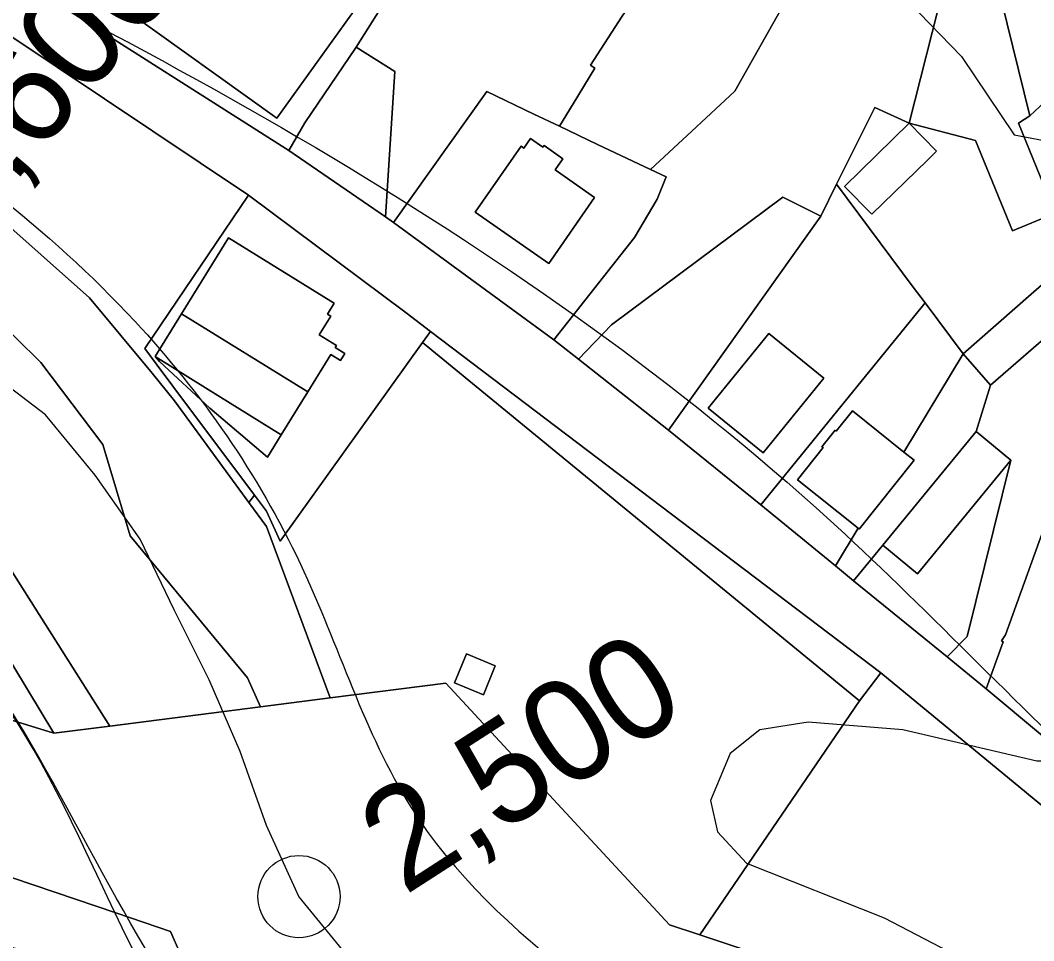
# Model space of a CAD drawing. Extents: x -510989 to -501240, y -1184665 to -1176098.
# Drawn here: x -503384.2 to -503254.7, y -1181993.9 to -1181876.4 of the extents above; entities that cross this region are included whole.
import ezdxf

# ---------------------------------------------------------------- set-up
doc = ezdxf.new("R2010")
doc.units = 0
for name, color, linetype in [('ostatni_plocha_x_draha', 7, 'Continuous'), ('ostatni_plocha_x_neplodna_puda', 7, 'Continuous'), ('ostatni_plocha_x_ostatni_komunikace', 7, 'Continuous'), ('STAV_zaplavove_uzemi', 7, 'Continuous'), ('trasovani_toku', 7, 'Continuous'), ('vodni_plocha_x_vodni_tok_v_koryt_prir_n_upr', 7, 'Continuous'), ('vrstevnice_01', 7, 'Continuous'), ('vrstevnice_02', 7, 'Continuous'), ('zahrada', 7, 'Continuous'), ('zastavena_plocha_a_nadvori', 7, 'Continuous'), ('zastavena_plocha_a_nadvori_x_spolecny_dvur', 7, 'Continuous'), ('zastavena_plocha_a_nadvori_x_zboreniste', 7, 'Continuous')]:
    doc.layers.add(name, color=color, linetype=linetype)

msp = doc.modelspace()

# ---------------------------------------------------------------- linework, layer by layer
at = {"layer": 'ostatni_plocha_x_draha'}
for points in [[(-503555.45, -1181796.44), (-503541.27, -1181835.82), (-503523.86, -1181872.87), (-503522.07, -1181876.68), (-503521.58, -1181877.72), (-503482.94, -1181919.69), (-503435.06, -1181950.42), (-503379.89, -1181967.4), (-503372.75, -1181966.5), (-503353.5, -1181964.06), (-503344.6, -1181962.92), (-503329.8, -1181961.04), (-503301.23, -1181991.89), (-503297.34, -1181993.19), (-503279.93, -1181998.98), (-503250.57, -1182008.77), (-503236.43, -1182013.47), (-503223.95, -1182011.71), (-503204.26, -1182017.34), (-503185.02, -1182027.31), (-503179.36, -1182030.24), (-503129.73, -1182099.77), (-503088.5, -1182181.63)], [(-503112.99, -1182224.03), (-503138.92, -1182149.41), (-503142.63, -1182138.33), (-503161.73, -1182109.48), (-503184.4, -1182084.16), (-503193.91, -1182073.53), (-503205.92, -1182060.13), (-503237.55, -1182036.29), (-503264.01, -1182021.95), (-503274.37, -1182026.38), (-503282.79, -1182024.69), (-503289.96, -1182023.25), (-503308.5, -1182019.53), (-503346.68, -1182010.93), (-503353.71, -1182009.29), (-503354.72, -1182009.06), (-503354.95, -1182009), (-503369.99, -1182005.51), (-503370.24, -1181998.76), (-503361.27, -1182001.19), (-503364.97, -1181992.74), (-503371.85, -1181990.41), (-503409.11, -1181977.82)]]:
    msp.add_lwpolyline(points, dxfattribs=at)
at = {"layer": 'ostatni_plocha_x_neplodna_puda'}
msp.add_lwpolyline([(-503251.95, -1181900.99), (-503256.66, -1181889.48), (-503255.2, -1181888.54), (-503248.15, -1181882)], dxfattribs=at)
at = {"layer": 'ostatni_plocha_x_ostatni_komunikace'}
for points in [[(-503248.15, -1181882), (-503255.2, -1181888.54), (-503259.55, -1181870.88), (-503254.87, -1181846.11), (-503255.26, -1181839.29), (-503265.77, -1181837.16), (-503267.58, -1181835.33), (-503262.99, -1181825.15), (-503267.94, -1181822.69), (-503269.9, -1181818.75), (-503275.55, -1181821.7), (-503279.13, -1181824.42), (-503275.68, -1181816.46), (-503272.3, -1181814.17), (-503269.24, -1181809.1), (-503257.41, -1181812.94), (-503261.18, -1181821.17), (-503255.79, -1181823.63), (-503252.02, -1181815.41)], [(-503391.38, -1181866.66), (-503380.84, -1181873.27), (-503349.89, -1181893), (-503337.51, -1181901.48), (-503336.48, -1181902.18), (-503316.03, -1181917.17), (-503312.88, -1181919.64), (-503301.36, -1181928.7), (-503289.57, -1181938.26), (-503280.03, -1181946.06), (-503277.71, -1181947.95), (-503265.74, -1181957.67), (-503260.78, -1181961.74), (-503253.56, -1181967.76), (-503229.58, -1181987.77), (-503199.08, -1182011.57)], [(-503219.11, -1182005.11), (-503274.23, -1181959.7), (-503331.76, -1181916.1), (-503334.88, -1181913.74), (-503355.04, -1181898.71), (-503385.65, -1181878.23)], [(-503250.09, -1181932.07), (-503258.3, -1181954.85), (-503258.81, -1181955.63), (-503258.62, -1181955.75), (-503260.78, -1181961.74), (-503265.74, -1181957.67), (-503263.21, -1181955.08), (-503257.63, -1181932.53), (-503262.07, -1181928.88), (-503260.21, -1181922.97), (-503251.51, -1181915.37)], [(-503388.53, -1181953.15), (-503379.89, -1181967.4), (-503435.06, -1181950.42)]]:
    msp.add_lwpolyline(points, dxfattribs=at)
for points in [[(-503443.37, -1181855.34), (-503439.56, -1181850.76), (-503424.04, -1181855.55), (-503405.86, -1181865.15), (-503385.65, -1181878.23), (-503355.04, -1181898.71), (-503368.28, -1181918.29), (-503366.69, -1181920.41), (-503364.68, -1181923.09), (-503354.24, -1181937.03), (-503354.99, -1181937.94), (-503364.46, -1181924.98), (-503367.34, -1181921.45), (-503375.33, -1181911.81), (-503399.3, -1181890.52), (-503421.49, -1181875.06), (-503417.78, -1181864.96), (-503417.61, -1181864.48), (-503422.27, -1181861.26), (-503425.89, -1181864.84), (-503431.3, -1181870.21), (-503445.25, -1181857.59)], [(-503355.04, -1181898.71), (-503334.88, -1181913.74), (-503331.76, -1181916.1), (-503332.78, -1181917.5), (-503350.96, -1181942.91), (-503352.73, -1181939.05), (-503354.24, -1181937.03), (-503364.68, -1181923.09), (-503366.69, -1181920.41), (-503368.28, -1181918.29)], [(-503357.58, -1181904.16), (-503363.58, -1181913.87), (-503366.96, -1181919.32), (-503366.41, -1181919.94), (-503359.96, -1181925.89), (-503352.61, -1181932.17), (-503350.84, -1181929.32), (-503347.46, -1181923.83), (-503344.49, -1181919.04), (-503343.27, -1181919.8), (-503342.72, -1181918.91), (-503343.94, -1181918.15), (-503343.78, -1181917.89), (-503345.99, -1181916.53), (-503344.51, -1181914.14), (-503344.94, -1181913.89), (-503344.09, -1181912.5), (-503344.51, -1181912.23)], [(-503332.78, -1181917.5), (-503331.76, -1181916.1), (-503274.23, -1181959.7), (-503276.95, -1181963.3)], [(-503354.24, -1181937.03), (-503352.73, -1181939.05), (-503350.96, -1181942.91), (-503332.78, -1181917.5), (-503276.95, -1181963.3), (-503297.34, -1181993.19), (-503301.23, -1181991.89), (-503329.8, -1181961.04), (-503344.6, -1181962.92), (-503352.74, -1181941.02), (-503354.99, -1181937.94)], [(-503366.96, -1181919.32), (-503366.27, -1181919.73), (-503358.96, -1181924.28), (-503350.84, -1181929.32), (-503352.61, -1181932.17), (-503359.96, -1181925.89), (-503366.41, -1181919.94)], [(-503327.19, -1181957.3), (-503328.72, -1181961), (-503325.01, -1181962.53), (-503323.5, -1181958.83)], [(-503276.95, -1181963.3), (-503274.23, -1181959.7), (-503219.11, -1182005.11), (-503237.18, -1182004.55), (-503250.57, -1182008.77), (-503279.93, -1181998.98), (-503297.34, -1181993.19)]]:
    msp.add_lwpolyline(points, close=True, dxfattribs=at)
at = {"layer": 'STAV_zaplavove_uzemi'}
for points in [[(-502723.47, -1180576.88), (-502750.97, -1180610.73), (-502772.12, -1180647.75), (-502783.76, -1180692.17), (-502790.11, -1180735.54), (-502816.55, -1180769.39), (-502838.76, -1180789.49), (-502880.02, -1180813.82), (-502947.71, -1180825.45), (-502980.5, -1180833.91), (-503008.01, -1180838.14), (-503027.04, -1180827.57), (-503058.78, -1180840.26), (-503097.92, -1180865.65), (-503133.88, -1180877.28), (-503224.85, -1180888.92), (-503331.68, -1180909.01), (-503349.66, -1180914.3), (-503380.34, -1180944.98), (-503395.15, -1180996.81), (-503404.67, -1181054.99), (-503414.18, -1181088.83), (-503405.74, -1181137.71), (-503341.21, -1181192.71), (-503275.63, -1181213.86), (-503238.61, -1181228.67), (-503221.69, -1181245.6), (-503229.09, -1181273.1), (-503244.96, -1181310.12), (-503251.3, -1181333.39), (-503243.9, -1181363.01), (-503246.02, -1181393.68), (-503244.96, -1181433.88), (-503251.3, -1181477.25), (-503261.88, -1181518.5), (-503269.29, -1181530.14), (-503299, -1181579.21), (-503326.93, -1181610.62), (-503351.36, -1181638.55), (-503381.61, -1181666.47), (-503397.91, -1181682.76), (-503420.01, -1181721.16), (-503428.16, -1181736.28), (-503464.23, -1181735.12), (-503497.97, -1181758.39), (-503482.84, -1181800.28), (-503460.74, -1181841), (-503407.53, -1181883.86), (-503369.52, -1181914.83), (-503348.4, -1181945.81), (-503334.32, -1181976.78), (-503286.45, -1182017.61), (-503224.5, -1182073.92), (-503185.08, -1182121.79), (-503159.74, -1182180.92), (-503125.16, -1182269.48), (-503118.18, -1182319.52), (-503118.18, -1182384.67), (-503122.84, -1182470.78), (-503133.31, -1182562.7), (-503147.27, -1182666.25), (-503152.24, -1182800.82), (-503140.98, -1182878.25), (-503110, -1182947.24), (-503050.82, -1183014.1), (-502950.75, -1183132.78), (-502862.33, -1183242.16), (-502789.02, -1183301.5), (-502594.33, -1183372.67), (-502552.52, -1183394.35), (-502521.54, -1183433.06), (-502481.28, -1183546.12), (-502442.56, -1183663.81), (-502399.2, -1183755.19), (-502318.67, -1183838.81), (-502270.66, -1183889.92), (-502173.29, -1183977.22)], [(-502250.32, -1184002.61), (-502355.07, -1183875.41), (-502442.37, -1183790.61), (-502477.29, -1183700.82), (-502532.16, -1183578.61), (-502567.08, -1183448.91), (-502626.05, -1183402.34), (-502705.41, -1183380.59), (-502814.2, -1183349.87), (-502882.03, -1183297.39), (-502931.95, -1183237.24), (-503042.02, -1183107.97), (-503139.64, -1183018.94), (-503222.14, -1182957.59), (-503308.56, -1182839.96), (-503316.24, -1182784.92), (-503330.32, -1182756.77), (-503348.24, -1182719.65), (-503334.16, -1182651.82), (-503323.92, -1182595.5), (-503313.68, -1182526.39), (-503294.1, -1182480.5), (-503251.86, -1182396.03), (-503229.34, -1182314.37), (-503216.1, -1182227.15), (-503242.43, -1182174.5), (-503271.86, -1182129.59), (-503287.34, -1182081.58), (-503343.88, -1182028.1), (-503361.79, -1182008.91), (-503396.35, -1181952.59), (-503442.43, -1181933.39), (-503497.46, -1181888.6), (-503525.62, -1181860.44), (-503528.18, -1181837.4), (-503548.66, -1181767.01), (-503558.9, -1181729.89), (-503576.82, -1181682.53), (-503578.1, -1181621.1), (-503567.86, -1181572.46), (-503552.5, -1181536.63), (-503538.04, -1181458.36), (-503518.33, -1181411.9), (-503509.88, -1181341.51), (-503497.21, -1181207.63), (-503499.77, -1181097.56), (-503498.02, -1181031.35), (-503510.82, -1180970.85), (-503549.22, -1180952.23), (-503571.32, -1180940.6), (-503605.07, -1180937.11), (-503651.61, -1180939.44), (-503671.39, -1180917.33), (-503679.53, -1180892.89), (-503713.27, -1180871.95), (-503727.24, -1180859.15), (-503734.22, -1180833.55), (-503728.4, -1180799.81), (-503741.2, -1180770.72), (-503722.82, -1180725.17), (-503721.54, -1180703.41), (-503731.78, -1180697.01), (-503767.61, -1180699.57), (-503790.65, -1180697.01), (-503817.53, -1180697.01), (-503861.04, -1180686.77), (-503889.2, -1180675.25), (-503900.72, -1180668.85), (-503953.2, -1180679.09), (-503997.99, -1180697.01), (-504063.27, -1180722.61), (-504109.34, -1180749.49), (-504142.62, -1180776.36), (-504177.18, -1180796.84), (-504211.73, -1180817.32), (-504414.98, -1180961.5), (-504472.7, -1180998.11), (-504544.51, -1181068.5), (-504600.82, -1181143.12), (-504621.94, -1181196.62), (-504641.65, -1181267.01), (-504660.25, -1181350.62), (-504634.7, -1181398.32), (-504617.66, -1181447.72), (-504600.62, -1181492.01), (-504587, -1181548.23), (-504592.11, -1181628.29), (-504569.96, -1181682.81), (-504568.26, -1181664.07), (-504554.63, -1181621.48), (-504547.82, -1181597.63)], [(-502765.18, -1180820.83), (-502819.12, -1180854.68), (-502855.09, -1180856.79), (-502878.36, -1180851.5), (-502911.15, -1180848.33), (-502954.52, -1180870.54), (-502984.14, -1180869.48), (-503005.29, -1180861.02), (-503048.66, -1180872.66), (-503074.04, -1180895.93), (-503100.49, -1180910.74), (-503124.82, -1180934.01), (-503148.09, -1180961.51), (-503167.13, -1180991.13), (-503214.18, -1181039.04), (-503223.14, -1181058.24), (-503224.42, -1181086.39), (-503233.38, -1181129.91), (-503224.42, -1181152.95), (-503210.34, -1181174.71), (-503189.86, -1181187.51), (-503177.06, -1181216.94), (-503187.3, -1181265.58), (-503182.09, -1181326.92), (-503202.22, -1181367.18), (-503223.9, -1181396.6), (-503227, -1181422.93), (-503244.04, -1181475.59), (-503248.68, -1181509.66), (-503278.16, -1181558.16), (-503308.83, -1181601.52), (-503351.14, -1181645.95), (-503365.95, -1181659.7), (-503395.57, -1181685.09), (-503411.43, -1181722.11), (-503422.01, -1181739.03), (-503437.88, -1181747.49), (-503460.09, -1181743.26), (-503481.25, -1181748.55), (-503492.88, -1181761.25), (-503472.79, -1181803.56), (-503443.17, -1181840.58), (-503413.55, -1181857.5), (-503278.84, -1181941.97), (-503242.23, -1181977.17), (-503180.29, -1182027.85), (-503125.38, -1182098.25), (-503088.78, -1182167.23), (-503075.54, -1182217), (-503114.26, -1182162.8), (-503152.97, -1182091.56), (-503197.89, -1182048.2), (-503210.28, -1182032.71), (-503231.96, -1182021.87), (-503259.83, -1182017.22), (-503266.03, -1182021.87), (-503224.21, -1182048.2), (-503199.43, -1182076.07), (-503157.62, -1182114.79), (-503135.94, -1182159.7), (-503118.9, -1182207.71), (-503111.16, -1182251.07), (-503108.24, -1182409.43), (-503115.92, -1182478.55), (-503128.72, -1182603.98), (-503131.28, -1182696.13), (-503104.4, -1182780.6), (-503071.45, -1182869.91), (-503052.71, -1182886.94), (-502977.76, -1182944.86), (-502838.07, -1183047.07), (-502664.31, -1183174.84), (-502563.8, -1183270.24), (-502485.44, -1183353.71), (-502446.26, -1183432.07), (-502383.48, -1183571.46), (-502315.46, -1183658.04), (-502253.62, -1183724), (-502158.8, -1183808.51), (-502045.43, -1183923.94), (-501930, -1184016.7), (-501793.89, -1184089.91), (-501746.5, -1184127.32), (-501709.09, -1184197.15)], [(-502226.81, -1183999.33), (-502311.75, -1183908.57), (-502419.96, -1183792.22), (-502451.37, -1183739.86), (-502483.95, -1183647.94), (-502521.19, -1183547.88), (-502550.27, -1183461.78), (-502572.38, -1183429.2), (-502656.85, -1183386.44), (-502768.21, -1183357), (-502834.76, -1183325), (-502889.79, -1183272.53), (-502938.43, -1183213.65), (-503042.23, -1183094.94), (-503121.07, -1183000.61), (-503188.65, -1182909.1), (-503198.5, -1182830.26), (-503192.9, -1182654.04), (-503169.63, -1182457.41), (-503165.02, -1182331.94), (-503174.64, -1182244.43), (-503211.18, -1182165.58), (-503248.68, -1182104.04), (-503298.6, -1182058.14), (-503358.04, -1182010.06), (-503388.64, -1181959.36), (-503422.73, -1181920.9), (-503472.56, -1181875.44), (-503525.05, -1181800.26), (-503528.23, -1181753.72), (-503520.82, -1181644.77), (-503514.48, -1181592.94), (-503470.14, -1181471.68), (-503458.61, -1181430.33), (-503465.34, -1181377.45), (-503493.67, -1181297.01), (-503493.67, -1181272.57), (-503489.02, -1181233.01), (-503455.28, -1181146.91), (-503458.77, -1181102.69), (-503461.1, -1181050.33), (-503461.1, -1181016.59), (-503465.75, -1180995.65), (-503478.55, -1180979.36)]]:
    msp.add_spline(points, degree=3, dxfattribs=at)
at = {"layer": 'trasovani_toku'}
for p, q in [((-503380.98, -1181926.75), (-503388.92, -1181920.68)), ((-503374.6, -1181934.45), (-503380.98, -1181926.75)), ((-503368.87, -1181942.65), (-503374.6, -1181934.45)), ((-503364.53, -1181951.65), (-503368.87, -1181942.65)), ((-503360.07, -1181960.61), (-503364.53, -1181951.65)), ((-503356.08, -1181969.77), (-503360.07, -1181960.61)), ((-503352.73, -1181979.2), (-503356.08, -1181969.77)), ((-503348.58, -1181988.29), (-503352.73, -1181979.2)), ((-503342.26, -1181996.04), (-503348.58, -1181988.29))]:
    msp.add_line(p, q, dxfattribs=at)
msp.add_circle((-503348.58, -1181988.29), 5.25, dxfattribs=at)
at = {"layer": 'vodni_plocha_x_vodni_tok_v_koryt_prir_n_upr'}
for points in [[(-503399.3, -1181890.52), (-503375.33, -1181911.81), (-503367.34, -1181921.45), (-503364.46, -1181924.98), (-503354.99, -1181937.94), (-503352.74, -1181941.02), (-503344.6, -1181962.92), (-503353.5, -1181964.06), (-503355.16, -1181960.36), (-503370.13, -1181942.21), (-503373.65, -1181930.55), (-503381.57, -1181920.08), (-503397.58, -1181904.32)], [(-503397.58, -1181904.32), (-503381.57, -1181920.08), (-503373.65, -1181930.55), (-503370.13, -1181942.21), (-503355.16, -1181960.36), (-503353.5, -1181964.06), (-503372.75, -1181966.5), (-503390.54, -1181938.47)], [(-503390.54, -1181938.47), (-503372.75, -1181966.5), (-503379.89, -1181967.4), (-503388.53, -1181953.15)]]:
    msp.add_lwpolyline(points, dxfattribs=at)
msp.add_lwpolyline([(-503516.9, -1181932.78), (-503512.93, -1181933.59), (-503503.28, -1181938.36), (-503461.7, -1181960.98), (-503453.31, -1181963.74), (-503436.34, -1181969.01), (-503428.74, -1181971.33), (-503409.11, -1181977.82), (-503371.85, -1181990.41), (-503364.97, -1181992.74), (-503361.27, -1182001.19), (-503370.24, -1181998.76), (-503379.23, -1181996.4), (-503390.24, -1181993.47), (-503396.67, -1181986.77), (-503448.28, -1181971.22), (-503469.08, -1181961.05), (-503505.47, -1181943.27), (-503510.53, -1181938.62)], close=True, dxfattribs=at)
at = {"layer": 'vrstevnice_01'}
msp.add_lwpolyline([(-503168.49, -1182038.88), (-503183.09, -1182017), (-503205.69, -1181991), (-503220.91, -1181978), (-503241.41, -1181965), (-503246.31, -1181964), (-503251.19, -1181971), (-503254.31, -1181971), (-503271.41, -1181967), (-503283.5, -1181966), (-503289.69, -1181967), (-503293.5, -1181970), (-503296, -1181976), (-503295.09, -1181980), (-503291.41, -1181984), (-503273.81, -1181991), (-503260.41, -1181998), (-503218.41, -1182023), (-503206.41, -1182035), (-503185.81, -1182063), (-503172.6, -1182083.99)], dxfattribs=at)
at = {"layer": 'vrstevnice_02'}
msp.add_lwpolyline([(-503395.69, -1181804), (-503391.91, -1181814), (-503382, -1181831), (-503369.5, -1181843), (-503357.69, -1181849), (-503333.31, -1181857), (-503284, -1181867), (-503276.19, -1181870), (-503270.69, -1181874), (-503263.91, -1181881), (-503257.19, -1181891), (-503251.81, -1181892), (-503249.81, -1181894), (-503243.19, -1181910), (-503236, -1181920), (-503227.91, -1181927), (-503211.59, -1181937), (-503203.59, -1181944), (-503194.91, -1181955), (-503165.63, -1182007.57)], dxfattribs=at)
at = {"layer": 'zahrada'}
for points in [[(-503341.28, -1181879.78), (-503336.32, -1181882.91), (-503337.51, -1181901.48), (-503349.89, -1181893), (-503347.84, -1181889.46)], [(-503324.56, -1181885.45), (-503318.58, -1181888.33), (-503315.3, -1181889.89), (-503310.44, -1181892.21), (-503303.68, -1181895.43), (-503301.68, -1181896.35), (-503302.81, -1181899.19), (-503305.71, -1181904.1), (-503316.03, -1181917.17), (-503336.48, -1181902.18)], [(-503317.41, -1181892.57), (-503319, -1181891.46), (-503319.85, -1181892.69), (-503320.18, -1181892.45), (-503326.05, -1181900.85), (-503316.66, -1181907.41), (-503310.8, -1181899.01), (-503315.86, -1181895.48), (-503314.86, -1181894.04), (-503317.26, -1181892.35)], [(-503281.92, -1181901.36), (-503279.89, -1181897.28), (-503270.09, -1181910.43), (-503268.58, -1181912.44), (-503289.57, -1181938.26), (-503301.36, -1181928.7)], [(-503281.92, -1181901.36), (-503301.36, -1181928.7), (-503312.88, -1181919.64), (-503308.64, -1181915.27), (-503286.75, -1181898.95)], [(-503263.73, -1181918.95), (-503271.29, -1181931.51), (-503277.86, -1181926.23), (-503279.95, -1181928.85), (-503280.09, -1181928.73), (-503281.76, -1181930.83), (-503281.62, -1181930.94), (-503284.9, -1181935.04), (-503277.13, -1181941.24), (-503280.03, -1181946.06), (-503289.57, -1181938.26), (-503268.58, -1181912.44)], [(-503288.55, -1181916.37), (-503296.29, -1181925.89), (-503289.27, -1181931.61), (-503281.52, -1181922.08)], [(-503257.63, -1181932.53), (-503263.21, -1181955.08), (-503265.74, -1181957.67), (-503277.71, -1181947.95), (-503273.99, -1181943.42), (-503269.54, -1181947.07)]]:
    msp.add_lwpolyline(points, close=True, dxfattribs=at)
at = {"layer": 'zastavena_plocha_a_nadvori'}
for points in [[(-503300.01, -1181865.37), (-503307.3, -1181875.84), (-503311.31, -1181882.11), (-503310.77, -1181882.46), (-503313.54, -1181887.01), (-503315.3, -1181889.89), (-503318.58, -1181888.33), (-503324.56, -1181885.45), (-503336.48, -1181902.18), (-503337.51, -1181901.48), (-503336.32, -1181882.91), (-503341.28, -1181879.78), (-503333.59, -1181867.61), (-503317.66, -1181854.71)], [(-503365.42, -1181866.94), (-503358.36, -1181857.11), (-503338.68, -1181871.11), (-503351.41, -1181888.87), (-503371.04, -1181874.79), (-503372.15, -1181873.98), (-503366.53, -1181866.15)], [(-503278.7, -1181860.18), (-503259.55, -1181870.88), (-503266.21, -1181872.15), (-503270.6, -1181889.49), (-503275, -1181887.49), (-503279.89, -1181897.28), (-503281.92, -1181901.36), (-503286.75, -1181898.95), (-503308.64, -1181915.27), (-503312.88, -1181919.64), (-503316.03, -1181917.17), (-503305.71, -1181904.1), (-503302.81, -1181899.19), (-503301.68, -1181896.35), (-503303.68, -1181895.43), (-503298.38, -1181890.52), (-503292.88, -1181885.42), (-503286.56, -1181874.16)], [(-503286.56, -1181874.16), (-503292.88, -1181885.42), (-503298.38, -1181890.52), (-503303.68, -1181895.43), (-503310.44, -1181892.21), (-503315.3, -1181889.89), (-503313.54, -1181887.01), (-503310.77, -1181882.46), (-503311.31, -1181882.11), (-503307.3, -1181875.84), (-503300.01, -1181865.37)], [(-503270.6, -1181889.49), (-503267.11, -1181893.06), (-503268.29, -1181894.21), (-503275.38, -1181901.13), (-503278.87, -1181897.57)], [(-503317.41, -1181892.57), (-503317.26, -1181892.35), (-503314.86, -1181894.04), (-503315.86, -1181895.48), (-503310.8, -1181899.01), (-503316.66, -1181907.41), (-503326.05, -1181900.85), (-503320.18, -1181892.45), (-503319.85, -1181892.69), (-503319, -1181891.46)], [(-503357.58, -1181904.16), (-503344.51, -1181912.23), (-503344.09, -1181912.5), (-503344.94, -1181913.89), (-503344.51, -1181914.14), (-503345.99, -1181916.53), (-503343.78, -1181917.89), (-503343.94, -1181918.15), (-503342.72, -1181918.91), (-503343.27, -1181919.8), (-503344.49, -1181919.04), (-503347.46, -1181923.83), (-503363.58, -1181913.87)], [(-503253.7, -1181910.17), (-503250.19, -1181914.2), (-503251.51, -1181915.37), (-503260.21, -1181922.97), (-503263.73, -1181918.95), (-503255.04, -1181911.34)], [(-503363.58, -1181913.87), (-503347.46, -1181923.83), (-503350.84, -1181929.32), (-503358.96, -1181924.28), (-503366.27, -1181919.73), (-503366.96, -1181919.32)], [(-503288.55, -1181916.37), (-503281.52, -1181922.08), (-503289.27, -1181931.61), (-503296.29, -1181925.89)], [(-503279.95, -1181928.85), (-503277.86, -1181926.23), (-503271.29, -1181931.51), (-503269.98, -1181932.55), (-503277.01, -1181941.34), (-503277.13, -1181941.24), (-503284.9, -1181935.04), (-503281.62, -1181930.94), (-503281.76, -1181930.83), (-503280.09, -1181928.73)], [(-503245.72, -1181927.59), (-503240.41, -1181931.8), (-503238.47, -1181937.29), (-503236.35, -1181939.4), (-503237.42, -1181942.9), (-503234.26, -1181940.42), (-503228.03, -1181933.79), (-503225.2, -1181936.43), (-503236.72, -1181947.18), (-503236.14, -1181947.55), (-503239.69, -1181951.68), (-503253.56, -1181967.76), (-503260.78, -1181961.74), (-503258.62, -1181955.75), (-503258.81, -1181955.63), (-503258.3, -1181954.85), (-503250.09, -1181932.07)], [(-503262.07, -1181928.88), (-503257.63, -1181932.53), (-503269.54, -1181947.07), (-503273.99, -1181943.42)], [(-503327.19, -1181957.3), (-503323.5, -1181958.83), (-503325.01, -1181962.53), (-503328.72, -1181961)]]:
    msp.add_lwpolyline(points, close=True, dxfattribs=at)
at = {"layer": 'zastavena_plocha_a_nadvori_x_spolecny_dvur'}
for points in [[(-503345.36, -1181849.21), (-503334.14, -1181843.37), (-503317.66, -1181854.71), (-503333.59, -1181867.61), (-503341.28, -1181879.78), (-503347.84, -1181889.46), (-503349.89, -1181893), (-503380.84, -1181873.27), (-503379.32, -1181872.01), (-503370.14, -1181862.47), (-503356.94, -1181855.35), (-503348.53, -1181850.94)], [(-503365.42, -1181866.94), (-503366.53, -1181866.15), (-503372.15, -1181873.98), (-503371.04, -1181874.79), (-503351.41, -1181888.87), (-503338.68, -1181871.11), (-503358.36, -1181857.11)], [(-503275, -1181887.49), (-503270.6, -1181889.49), (-503278.87, -1181897.57), (-503275.38, -1181901.13), (-503268.29, -1181894.21), (-503267.11, -1181893.06), (-503270.6, -1181889.49), (-503262.12, -1181891.72), (-503257.41, -1181903.23), (-503251.95, -1181900.99), (-503253.7, -1181910.17), (-503255.04, -1181911.34), (-503263.73, -1181918.95), (-503268.58, -1181912.44), (-503270.09, -1181910.43), (-503279.89, -1181897.28)], [(-503263.73, -1181918.95), (-503260.21, -1181922.97), (-503262.07, -1181928.88), (-503273.99, -1181943.42), (-503277.71, -1181947.95), (-503280.03, -1181946.06), (-503277.13, -1181941.24), (-503277.01, -1181941.34), (-503269.98, -1181932.55), (-503271.29, -1181931.51)]]:
    msp.add_lwpolyline(points, close=True, dxfattribs=at)
at = {"layer": 'zastavena_plocha_a_nadvori_x_zboreniste'}
msp.add_lwpolyline([(-503259.55, -1181870.88), (-503255.2, -1181888.54), (-503256.66, -1181889.48), (-503251.95, -1181900.99), (-503257.41, -1181903.23), (-503262.12, -1181891.72), (-503270.6, -1181889.49), (-503266.21, -1181872.15)], close=True, dxfattribs=at)

# ---------------------------------------------------------------- texts
at = {"layer": 'trasovani_toku'}
for s, rotation, p in [('2,600', 49.8764, (-503391.43, -1181904.93)), ('2,500', 32.8105, (-503335.1, -1181988.23))]:
    msp.add_text(s, height=13, rotation=rotation, dxfattribs=at).set_placement(p)

doc.saveas('drawing.dxf')
